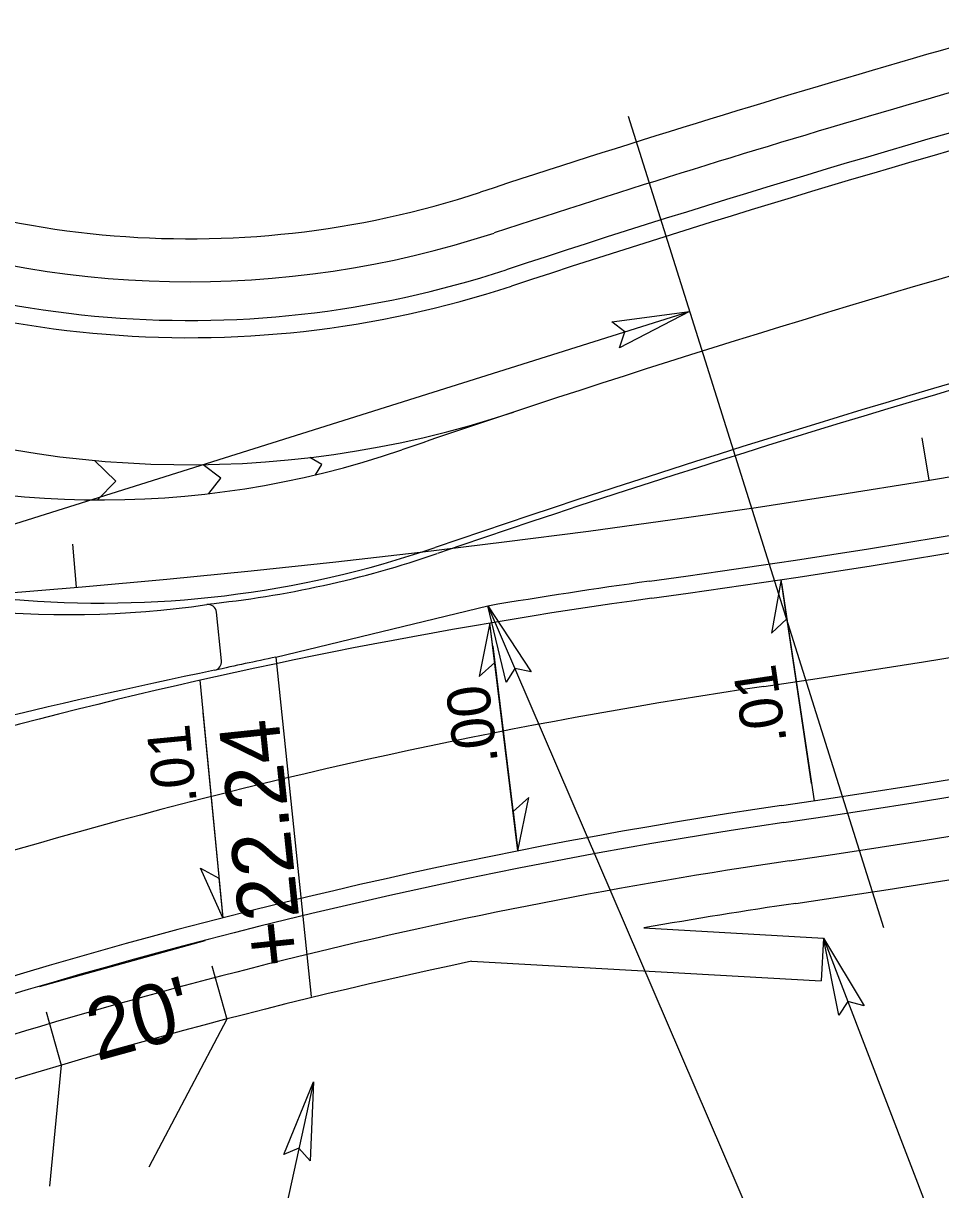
# Model space of a CAD drawing. Extents: x 2010838 to 2015151, y 441905 to 447792.
# Drawn here: x 2013329.7 to 2013436.5, y 444852.7 to 444988.3 of the extents above; entities that cross this region are included whole.
import ezdxf

# ---------------------------------------------------------------- set-up
doc = ezdxf.new("R2010")
doc.units = 0
for name, color, linetype in [('A-Wall-Blow', 7, 'Continuous'), ('A-Wall-Comp', 7, 'Continuous'), ('B-Sheet Number', 7, 'Continuous'), ('C-Alignment Geometry', 7, 'Continuous'), ('C-Building', 7, 'Continuous'), ('C-CURB STOPS', 7, 'Continuous'), ('C-Grave Plots', 7, 'Continuous'), ('C-Profile', 7, 'Continuous'), ('CLRD', 7, 'Continuous'), ('DEED', 7, 'Continuous'), ('HATCH', 7, 'Continuous'), ('s-Existing Major', 7, 'Continuous'), ('S-Existing Minor', 7, 'Continuous'), ('S-overhead electric', 7, 'Continuous'), ('TEXT-LG', 7, 'Continuous'), ('TEXT-MED', 7, 'Continuous'), ('X2', 7, 'Continuous'), ('X3', 7, 'Continuous')]:
    doc.layers.add(name, color=color, linetype=linetype)

msp = doc.modelspace()

# ---------------------------------------------------------------- linework, layer by layer
at = {"layer": 'A-Wall-Blow'}
for p, q in [((2013417.94, 444923.18), (2013421.73, 444897.9)), ((2013387.28, 444892.06), (2013384.02, 444918.56)), ((2013350.27, 444911.9), (2013352.94, 444884.26))]:
    msp.add_line(p, q, dxfattribs=at)
at = {"layer": 'A-Wall-Comp'}
for p, q in [((2013421.44, 444899.88), (2013417.88, 444923.61)), ((2013386.95, 444894.74), (2013384.02, 444918.56)), ((2013384.35, 444915.88), (2013387.28, 444892.06)), ((2013350.63, 444908.15), (2013352.94, 444884.26))]:
    msp.add_line(p, q, dxfattribs=at)
for points in [[(2013417.88, 444923.61), (2013416.79, 444917.38), (2013418.56, 444919.04)], [(2013384.02, 444918.56), (2013382.77, 444912.36), (2013384.58, 444913.97)], [(2013387.28, 444892.06), (2013388.54, 444898.26), (2013386.72, 444896.65)], [(2013352.94, 444884.26), (2013350.37, 444890.04), (2013352.5, 444888.87)]]:
    msp.add_lwpolyline(points, close=True, dxfattribs=at)
at = {"layer": 'B-Sheet Number'}
for p, q in [((2013351.67, 444878.71), (2013353.4, 444872.5)), ((2013332.4, 444873.35), (2013334.13, 444867.14))]:
    msp.add_line(p, q, dxfattribs=at)
at = {"layer": 'C-Alignment Geometry'}
for p, q in [((2013340.5, 444935.08), (2013338.03, 444937.47)), ((2013364.45, 444936.99), (2013363.09, 444937.8)), ((2013352.73, 444935.41), (2013350.68, 444936.98)), ((2013363.73, 444935.8), (2013364.45, 444936.99)), ((2013338.36, 444932.88), (2013340.5, 444935.08)), ((2013351.34, 444933.61), (2013352.73, 444935.41))]:
    msp.add_line(p, q, dxfattribs=at)
for centre, radius, start, end in [((2013348.95, 445056.97), 120, 247.4774, 288.3614), ((2013842.57, 443569.75), 1447, 108.36141, 108.90365), ((2013338.78, 445040.88), 108, 249.0705, 288.9036)]:
    msp.add_arc(centre, radius, start, end, dxfattribs=at)
at = {"layer": 'C-Building'}
for p, q in [((2013435.11, 444935.18), (2013434.3, 444940.11)), ((2013435.11, 444935.18), (2013434.3, 444940.11)), ((2013335.92, 444922.74), (2013335.49, 444927.72)), ((2013335.92, 444922.74), (2013335.49, 444927.72))]:
    msp.add_line(p, q, dxfattribs=at)
at = {"layer": 'C-CURB STOPS'}
msp.add_line((2013352.79, 444914.15), (2013352.23, 444919.82), dxfattribs=at)
for centre, radius, start, end in [((2013335.02, 445030.54), 111, 248.8756, 278.3239), ((2013351.23, 444919.72), 1, 5.6458, 98.3239), ((2013351.79, 444914.05), 1, 281.6533, 5.6458), ((2013503.49, 444178.53), 750, 101.6533, 106.06023)]:
    msp.add_arc(centre, radius, start, end, dxfattribs=at)
at = {"layer": 'C-Profile'}
msp.add_line((2013359.12, 444914.6), (2013383.77, 444920.55), dxfattribs=at)
for centre, radius, start, end in [((2013223.9, 446217.91), 1306.75, 277.85834, 301.87193), ((2013488.98, 444297.36), 632, 97.85834, 99.58224)]:
    msp.add_arc(centre, radius, start, end, dxfattribs=at)
at = {"layer": 'CLRD'}
msp.add_arc((2013223.9, 446217.91), 1300, 266.62643, 322.2051, dxfattribs=at)
at = {"layer": 'DEED'}
for centre, radius, start, end in [((2013842.57, 443569.75), 1434.25, 101.50037, 108.90365), ((2013338.78, 445040.88), 120.75, 275.8475, 288.9036), ((2013488.98, 444297.36), 630.75, 101.88106, 102.5427)]:
    msp.add_arc(centre, radius, start, end, dxfattribs=at)
at = {"layer": 'HATCH'}
for centre, radius, start, end in [((2013223.9, 446217.91), 1320.75, 278.35841, 312.84627), ((2013842.57, 443569.75), 1447, 101.50037, 108.36141), ((2013509.51, 444274.03), 644, 98.35841, 112.42037)]:
    msp.add_arc(centre, radius, start, end, dxfattribs=at)
at = {"layer": 's-Existing Major'}
for points in [[(2013398.2, 444953.58), (2013407.25, 444954.8), (2013399.09, 444950.56), (2013399.71, 444952.43)], [(2013385.91, 444911.67), (2013383.77, 444920.55), (2013388.82, 444912.87), (2013386.9, 444913.29)], [(2013424.61, 444872.96), (2013422.83, 444881.92), (2013427.57, 444874.05), (2013425.66, 444874.55)], [(2013360.05, 444856.76), (2013363.51, 444865.21), (2013363.12, 444856.03), (2013361.81, 444857.5)]]:
    msp.add_lwpolyline(points, close=True, dxfattribs=at)
at = {"layer": 'S-Existing Minor'}
for p, q in [((2012728, 444741.11), (2013407.25, 444954.8)), ((2013383.77, 444920.55), (2013475.24, 444708.05)), ((2013359.12, 444914.6), (2013363.22, 444875.11)), ((2013422.83, 444881.92), (2013481.56, 444729.13)), ((2013363.51, 444865.21), (2013346.42, 444787.77))]:
    msp.add_line(p, q, dxfattribs=at)
at = {"layer": 'S-overhead electric'}
for p, q in [((2013353.4, 444872.5), (2013344.36, 444855.27)), ((2013334.13, 444867.14), (2013332.8, 444853.08))]:
    msp.add_line(p, q, dxfattribs=at)
for centre, radius, start, end in [((2013223.9, 446217.91), 1308.75, 277.85834, 301.87193), ((2013223.9, 446217.91), 1334.75, 278.35841, 292.25067), ((2013842.57, 443569.75), 1461, 105.12868, 108.18835), ((2013842.57, 443569.75), 1435, 101.50037, 108.90365), ((2013349.07, 445071.75), 120, 241.0711, 288.1883), ((2013338.78, 445040.88), 120, 241.0711, 288.9036), ((2013488.98, 444297.36), 630, 97.85834, 111.50371), ((2013509.51, 444274.03), 630, 98.35841, 116.49713)]:
    msp.add_arc(centre, radius, start, end, dxfattribs=at)
at = {"layer": 'TEXT-LG'}
for p, q in [((2013401.92, 444883.1), (2013422.83, 444881.92)), ((2013422.83, 444881.92), (2013422.54, 444876.93)), ((2013381.89, 444879.22), (2013422.54, 444876.93))]:
    msp.add_line(p, q, dxfattribs=at)
for centre, radius, start, end in [((2013842.57, 443569.75), 1472.5, 104.09144, 108.18835), ((2013842.57, 443569.75), 1467.5, 104.39059, 108.18835), ((2013223.9, 446217.91), 1341.25, 278.35841, 292.89536), ((2013223.9, 446217.91), 1346.25, 278.35841, 293.1391), ((2013349.07, 445071.75), 108.5, 241.0711, 288.1883), ((2013349.07, 445071.75), 113.5, 249.4809, 288.1883), ((2013509.51, 444274.03), 623.5, 98.35841, 109.07758), ((2013509.51, 444274.03), 618.5, 98.35841, 100.0179), ((2013509.51, 444274.03), 618.5, 101.90818, 116.49713)]:
    msp.add_arc(centre, radius, start, end, dxfattribs=at)
at = {"layer": 'TEXT-MED'}
for centre, radius, start, end in [((2013842.57, 443569.75), 1463, 105.12338, 108.18835), ((2013223.9, 446217.91), 1336.75, 278.35841, 292.25067), ((2013349.07, 445071.75), 118, 241.0711, 288.1883), ((2013509.51, 444274.03), 628, 98.35841, 116.49713)]:
    msp.add_arc(centre, radius, start, end, dxfattribs=at)
at = {"layer": 'X2'}
msp.add_line((2013350.86, 444881.6), (2013331.6, 444876.24), dxfattribs=at)
at = {"layer": 'X3'}
msp.add_line((2013400.1, 444977.52), (2013429.8, 444883.14), dxfattribs=at)

# ---------------------------------------------------------------- texts
at = {"layer": 'A-Wall-Blow'}
for s, rotation, p in [('.01', 98.5235, (2013418.57, 444904.76)), ('.00', 97.025, (2013384.97, 444902.37)), ('.01', 95.5264, (2013349.93, 444897.7))]:
    msp.add_text(s, height=5, rotation=rotation, dxfattribs=at).set_placement(p)
at = {"layer": 'C-Grave Plots'}
for s, rotation, p in [('+22.24', 95.9317, (2013362.4, 444878.89)), ("20'", 15.4567, (2013338.31, 444867.6))]:
    msp.add_text(s, height=7, rotation=rotation, dxfattribs=at).set_placement(p)

doc.saveas('drawing.dxf')
